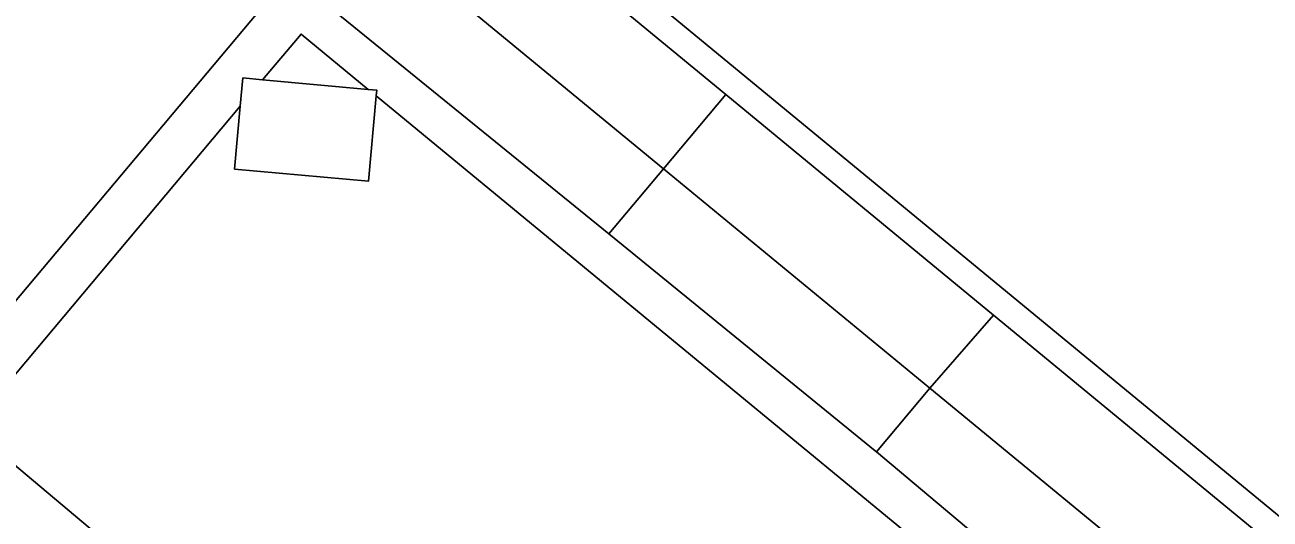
# Model space of a CAD drawing. Extents: x 162073 to 163043, y 381818 to 382561.
# Drawn here: x 162488.23 to 162528, y 382149.29 to 382165.07 of the extents above; entities that cross this region are included whole.
import ezdxf

# ---------------------------------------------------------------- set-up
doc = ezdxf.new("R2010")
doc.units = 0
for name, color, linetype in [('IMGEO_Erf', 7, 'Continuous'), ('IMGEO_Pand', 7, 'Continuous'), ('IMGEO_Voetpad_open', 7, 'Continuous')]:
    doc.layers.add(name, color=color, linetype=linetype)

msp = doc.modelspace()

# ---------------------------------------------------------------- linework, layer by layer
at = {"layer": 'IMGEO_Erf'}
msp.add_lwpolyline([(162443.024, 382188.705), (162451.462, 382181.617), (162459.899, 382174.529), (162468.337, 382167.44), (162476.774, 382160.352), (162485.329, 382153.165), (162495.889, 382165.728), (162452.706, 382201.422), (162449.875, 382197.935), (162445.311, 382201.641)], dxfattribs=at)
for points in [[(162541.122, 382158.258), (162536.877, 382161.772), (162532.632, 382165.287), (162528.387, 382168.802), (162524.143, 382172.316), (162519.898, 382175.831), (162515.662, 382179.338), (162506.038, 382167.712), (162561.785, 382121.807), (162570.955, 382133.557), (162566.591, 382137.17), (162562.346, 382140.685), (162558.101, 382144.199), (162553.857, 382147.714), (162549.612, 382151.228), (162545.367, 382154.743)], [(162497.047, 382164.775), (162495.821, 382163.317), (162499.19, 382163.01)], [(162499.448, 382162.798), (162499.201, 382160.076), (162494.925, 382160.465), (162495.107, 382162.468), (162486.477, 382152.2), (162495.005, 382145.036), (162500, 382140.839), (162503.442, 382137.947), (162511.864, 382130.872), (162520.076, 382123.973), (162521.061, 382125.145), (162521.268, 382124.971), (162529.698, 382117.888), (162538.112, 382110.819), (162546.719, 382103.588), (162556.67, 382115.671)]]:
    msp.add_lwpolyline(points, close=True, dxfattribs=at)
at = {"layer": 'IMGEO_Pand'}
for points in [[(162501.052, 382170.717), (162499.065, 382168.351), (162508.63, 382160.476), (162510.617, 382162.841)], [(162506.878, 382158.391), (162508.63, 382160.476), (162499.065, 382168.351), (162497.266, 382166.209)], [(162499.448, 382162.798), (162499.465, 382162.985), (162499.19, 382163.01), (162495.821, 382163.317), (162495.19, 382163.374), (162495.107, 382162.468), (162494.925, 382160.465), (162499.201, 382160.076)], [(162510.617, 382162.841), (162508.63, 382160.476), (162517.137, 382153.47), (162519.173, 382155.796)], [(162506.878, 382158.391), (162515.388, 382151.471), (162515.429, 382151.437), (162517.137, 382153.47), (162508.63, 382160.476)], [(162519.173, 382155.796), (162517.137, 382153.47), (162525.629, 382146.478), (162527.616, 382148.843)], [(162515.429, 382151.437), (162523.849, 382144.359), (162525.629, 382146.478), (162517.137, 382153.47)], [(162489.139, 382138.054), (162495.005, 382145.036), (162486.477, 382152.2), (162483.545, 382148.71), (162480.612, 382145.218)]]:
    msp.add_lwpolyline(points, close=True, dxfattribs=at)
at = {"layer": 'IMGEO_Voetpad_open'}
for points in [[(162548.723, 382123.449), (162540.312, 382130.52), (162531.883, 382137.606), (162523.849, 382144.359), (162515.429, 382151.437), (162515.388, 382151.471), (162506.878, 382158.391), (162497.266, 382166.209), (162488.401, 382173.417), (162479.465, 382180.685), (162470.913, 382187.639), (162462.363, 382194.592), (162453.812, 382201.546), (162445.403, 382208.384)], [(162501.052, 382170.717), (162510.617, 382162.841), (162519.173, 382155.796), (162527.616, 382148.843), (162535.718, 382142.172), (162544.22, 382135.171), (162552.703, 382128.186)], [(162561.785, 382121.807), (162506.038, 382167.712)], [(162495.889, 382165.728), (162485.329, 382153.165)], [(162486.477, 382152.2), (162495.107, 382162.468), (162495.19, 382163.374), (162495.821, 382163.317), (162497.047, 382164.775), (162499.19, 382163.01), (162499.465, 382162.985), (162499.448, 382162.798), (162556.67, 382115.671), (162546.719, 382103.588), (162544.058, 382100.421), (162540.841, 382096.592), (162540.675, 382096.731), (162537.221, 382092.56), (162538.23, 382091.725), (162543.34, 382097.896), (162547.488, 382102.833), (162555, 382112.177)]]:
    msp.add_lwpolyline(points, dxfattribs=at)

doc.saveas('drawing.dxf')
